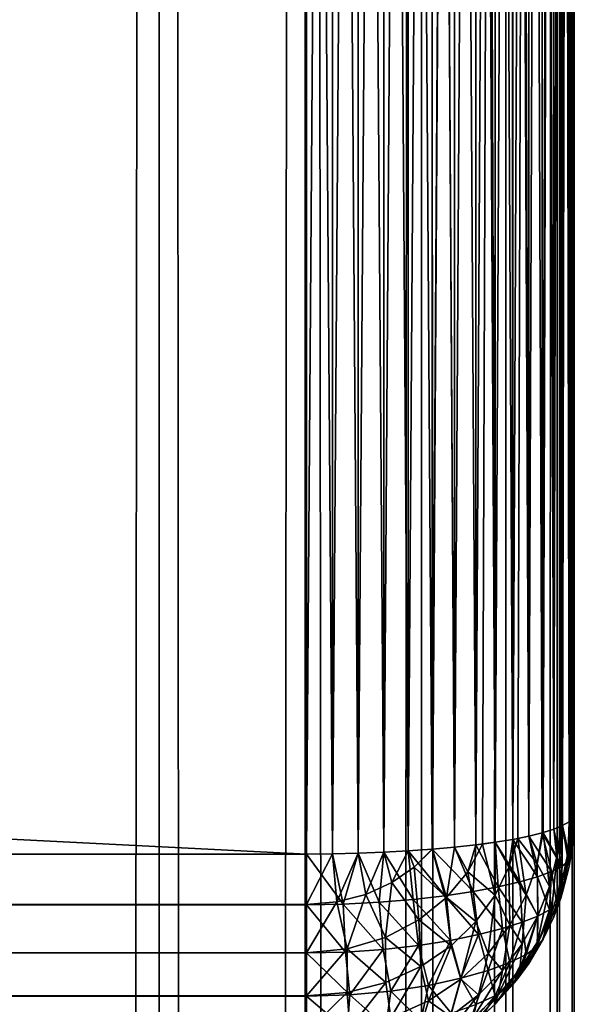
# Model space of a CAD drawing. Extents: x -265 to 265, y 0 to 1307.
# Tile 404 of 436: x 260.86 to 265, y 1125.58 to 1132.92. Entities that reach past the tile are written whole.
import ezdxf

# ---------------------------------------------------------------- set-up
doc = ezdxf.new("R2010")
doc.units = 0
doc.header["$LTSCALE"] = 65.185185
for name, color, linetype in [('100', 7, 'CONTINUOUS'), ('101', 7, 'CONTINUOUS'), ('108', 7, 'CONTINUOUS'), ('110', 7, 'CONTINUOUS'), ('111', 7, 'CONTINUOUS'), ('112', 7, 'CONTINUOUS'), ('116', 7, 'CONTINUOUS'), ('39', 7, 'CONTINUOUS'), ('40', 7, 'CONTINUOUS'), ('94', 7, 'CONTINUOUS'), ('97', 7, 'CONTINUOUS'), ('98', 7, 'CONTINUOUS')]:
    doc.layers.add(name, color=color, linetype=linetype)

msp = doc.modelspace()

# ---------------------------------------------------------------- linework, layer by layer
at = {"layer": '100', "color": 7, "linetype": 'CONTINUOUS'}
for points in [[(-263, 1126.7, 25), (-263, 1126.3236, 24.9578), (263, 1126.7, 25), (-263, 1126.7, 25)], [(263, 1126.7, 25), (-263, 1126.3236, 24.9578), (263, 1126.3217, 24.9574), (263, 1126.7, 25)], [(-263, 1126.3236, 24.9578), (-263, 1125.9638, 24.8323), (263, 1126.3217, 24.9574), (-263, 1126.3236, 24.9578)], [(263, 1126.3217, 24.9574), (-263, 1125.9638, 24.8323), (263, 1125.9621, 24.8315), (263, 1126.3217, 24.9574)], [(-263, 1125.9638, 24.8323), (-263, 1125.641, 24.6298), (263, 1125.9621, 24.8315), (-263, 1125.9638, 24.8323)], [(263, 1125.9621, 24.8315), (-263, 1125.641, 24.6298), (263, 1125.6395, 24.6286), (263, 1125.9621, 24.8315)], [(-263, 1125.641, 24.6298), (-263, 1125.3714, 24.3605), (263, 1125.6395, 24.6286), (-263, 1125.641, 24.6298)], [(263, 1125.6395, 24.6286), (-263, 1125.3714, 24.3605), (263, 1125.3702, 24.359), (263, 1125.6395, 24.6286)]]:
    msp.add_3dface(points, dxfattribs=at)
at = {"layer": '101', "color": 7, "linetype": 'CONTINUOUS'}
for points in [[(-263, 1126.7, 25), (263, 1126.7, 25), (-263, 1153.3, 25), (-263, 1126.7, 25)], [(-263, 1153.3, 25), (263, 1126.7, 25), (263, 1153.3, 25), (-263, 1153.3, 25)]]:
    msp.add_3dface(points, dxfattribs=at)
at = {"layer": '108', "color": 7, "linetype": 'CONTINUOUS'}
for points in [[(263, 1153.3, 25), (263, 1126.7, 25), (263.1946, 1126.7014, 24.9905), (263, 1153.3, 25)], [(263, 1153.3, 25), (263.1946, 1126.7014, 24.9905), (263.1946, 1153.2986, 24.9905), (263, 1153.3, 25)], [(263.1946, 1126.7014, 24.9905), (263.3875, 1126.7057, 24.9621), (263.1946, 1153.2986, 24.9905), (263.1946, 1126.7014, 24.9905)], [(263.1946, 1153.2986, 24.9905), (263.3875, 1126.7057, 24.9621), (263.3875, 1153.2943, 24.9621), (263.1946, 1153.2986, 24.9905)], [(263.3875, 1126.7057, 24.9621), (263.5768, 1126.7127, 24.915), (263.3875, 1153.2943, 24.9621), (263.3875, 1126.7057, 24.9621)], [(263.3875, 1153.2943, 24.9621), (263.5768, 1126.7127, 24.915), (263.5768, 1153.2873, 24.915), (263.3875, 1153.2943, 24.9621)], [(263.5768, 1126.7127, 24.915), (263.7608, 1126.7226, 24.8496), (263.5768, 1153.2873, 24.915), (263.5768, 1126.7127, 24.915)], [(263.5768, 1153.2873, 24.915), (263.7608, 1126.7226, 24.8496), (263.7608, 1153.2774, 24.8496), (263.5768, 1153.2873, 24.915)], [(263.7608, 1126.7226, 24.8496), (263.9377, 1126.735, 24.7666), (263.7608, 1153.2774, 24.8496), (263.7608, 1126.7226, 24.8496)], [(263.7608, 1153.2774, 24.8496), (263.9377, 1126.735, 24.7666), (263.9377, 1153.265, 24.7666), (263.7608, 1153.2774, 24.8496)], [(263.9377, 1126.735, 24.7666), (264.1058, 1126.75, 24.6665), (263.9377, 1153.265, 24.7666), (263.9377, 1126.735, 24.7666)], [(263.9377, 1153.265, 24.7666), (264.1058, 1126.75, 24.6665), (263.9409, 1153.2647, 24.7649), (263.9377, 1153.265, 24.7666)], [(263.9409, 1153.2647, 24.7649), (264.1058, 1126.75, 24.6665), (264.1058, 1153.25, 24.6665), (263.9409, 1153.2647, 24.7649)], [(264.1058, 1126.75, 24.6665), (264.2635, 1126.7674, 24.5503), (264.1058, 1153.25, 24.6665), (264.1058, 1126.75, 24.6665)], [(264.1058, 1153.25, 24.6665), (264.2635, 1126.7674, 24.5503), (264.2635, 1153.2325, 24.5503), (264.1058, 1153.25, 24.6665)], [(264.2635, 1126.7674, 24.5503), (264.4093, 1126.7871, 24.4191), (264.2635, 1153.2325, 24.5503), (264.2635, 1126.7674, 24.5503)], [(264.2635, 1153.2325, 24.5503), (264.4093, 1126.7871, 24.4191), (264.3149, 1153.2261, 24.507), (264.2635, 1153.2325, 24.5503)], [(264.3149, 1153.2261, 24.507), (264.4093, 1126.7871, 24.4191), (264.4093, 1153.2129, 24.4191), (264.3149, 1153.2261, 24.507)], [(264.4093, 1126.7871, 24.4191), (264.5417, 1126.8089, 24.274), (264.4093, 1153.2129, 24.4191), (264.4093, 1126.7871, 24.4191)], [(264.4093, 1153.2129, 24.4191), (264.5417, 1126.8089, 24.274), (264.5417, 1153.1911, 24.274), (264.4093, 1153.2129, 24.4191)], [(264.5417, 1126.8089, 24.274), (264.6594, 1126.8325, 24.1164), (264.5417, 1153.1911, 24.274), (264.5417, 1126.8089, 24.274)], [(264.5417, 1153.1911, 24.274), (264.6594, 1126.8325, 24.1164), (264.578, 1153.1843, 24.2288), (264.5417, 1153.1911, 24.274)], [(264.578, 1153.1843, 24.2288), (264.6594, 1126.8325, 24.1164), (264.6594, 1153.1675, 24.1164), (264.578, 1153.1843, 24.2288)], [(264.6594, 1126.8325, 24.1164), (264.7611, 1126.8578, 23.9478), (264.6594, 1153.1675, 24.1164), (264.6594, 1126.8325, 24.1164)], [(264.6594, 1153.1675, 24.1164), (264.7611, 1126.8578, 23.9478), (264.7611, 1153.1422, 23.9478), (264.6594, 1153.1675, 24.1164)], [(264.7611, 1126.8578, 23.9478), (264.8459, 1126.8845, 23.7699), (264.7611, 1153.1422, 23.9478), (264.7611, 1126.8578, 23.9478)], [(264.7611, 1153.1422, 23.9478), (264.8459, 1126.8845, 23.7699), (264.768, 1153.1402, 23.9349), (264.7611, 1153.1422, 23.9478)], [(264.768, 1153.1402, 23.9349), (264.8459, 1126.8845, 23.7699), (264.8459, 1153.1155, 23.7699), (264.768, 1153.1402, 23.9349)], [(264.8459, 1126.8845, 23.7699), (264.9128, 1126.9124, 23.5842), (264.8459, 1153.1155, 23.7699), (264.8459, 1126.8845, 23.7699)], [(264.8459, 1153.1155, 23.7699), (264.9128, 1126.9124, 23.5842), (264.8982, 1153.0945, 23.63), (264.8459, 1153.1155, 23.7699)], [(264.8982, 1153.0945, 23.63), (264.9128, 1126.9124, 23.5842), (264.9128, 1153.0876, 23.5842), (264.8982, 1153.0945, 23.63)], [(264.9128, 1126.9124, 23.5842), (264.9611, 1126.9411, 23.3927), (264.9128, 1153.0876, 23.5842), (264.9128, 1126.9124, 23.5842)], [(264.9128, 1153.0876, 23.5842), (264.9611, 1126.9411, 23.3927), (264.9611, 1153.0589, 23.3927), (264.9128, 1153.0876, 23.5842)], [(264.9611, 1126.9411, 23.3927), (264.9902, 1126.9704, 23.1973), (264.9611, 1153.0589, 23.3927), (264.9611, 1126.9411, 23.3927)], [(264.9611, 1153.0589, 23.3927), (264.9902, 1126.9704, 23.1973), (264.9747, 1153.0475, 23.3169), (264.9611, 1153.0589, 23.3927)], [(264.9747, 1153.0475, 23.3169), (264.9902, 1126.9704, 23.1973), (264.9902, 1153.0296, 23.1973), (264.9747, 1153.0475, 23.3169)], [(265, 1127, 23), (265, 1153, 23), (264.9902, 1153.0296, 23.1973), (265, 1127, 23)], [(264.9902, 1126.9704, 23.1973), (265, 1127, 23), (264.9902, 1153.0296, 23.1973), (264.9902, 1126.9704, 23.1973)]]:
    msp.add_3dface(points, dxfattribs=at)
at = {"layer": '110', "color": 7, "linetype": 'CONTINUOUS'}
for points in [[(263, 1126.7, 15), (263, 1153.3, 15), (263.1946, 1153.2986, 15.0095), (263, 1126.7, 15)], [(263.1946, 1126.7014, 15.0095), (263, 1126.7, 15), (263.1946, 1153.2986, 15.0095), (263.1946, 1126.7014, 15.0095)], [(263.3875, 1153.2943, 15.0379), (263.1946, 1126.7014, 15.0095), (263.1946, 1153.2986, 15.0095), (263.3875, 1153.2943, 15.0379)], [(263.3875, 1126.7057, 15.0379), (263.1946, 1126.7014, 15.0095), (263.3875, 1153.2943, 15.0379), (263.3875, 1126.7057, 15.0379)], [(263.5768, 1153.2873, 15.085), (263.3875, 1126.7057, 15.0379), (263.3875, 1153.2943, 15.0379), (263.5768, 1153.2873, 15.085)], [(263.5768, 1126.7127, 15.085), (263.3875, 1126.7057, 15.0379), (263.5768, 1153.2873, 15.085), (263.5768, 1126.7127, 15.085)], [(263.7608, 1153.2774, 15.1504), (263.5768, 1126.7127, 15.085), (263.5768, 1153.2873, 15.085), (263.7608, 1153.2774, 15.1504)], [(263.7608, 1126.7226, 15.1504), (263.5768, 1126.7127, 15.085), (263.7608, 1153.2774, 15.1504), (263.7608, 1126.7226, 15.1504)], [(263.9377, 1153.265, 15.2334), (263.7608, 1126.7226, 15.1504), (263.7608, 1153.2774, 15.1504), (263.9377, 1153.265, 15.2334)], [(263.9377, 1126.735, 15.2334), (263.7608, 1126.7226, 15.1504), (263.9377, 1153.265, 15.2334), (263.9377, 1126.735, 15.2334)], [(264.1058, 1153.25, 15.3335), (263.9377, 1126.735, 15.2334), (263.9377, 1153.265, 15.2334), (264.1058, 1153.25, 15.3335)], [(263.9409, 1126.7353, 15.2351), (263.9377, 1126.735, 15.2334), (264.1058, 1153.25, 15.3335), (263.9409, 1126.7353, 15.2351)], [(264.1058, 1126.75, 15.3335), (263.9409, 1126.7353, 15.2351), (264.1058, 1153.25, 15.3335), (264.1058, 1126.75, 15.3335)], [(264.2635, 1153.2326, 15.4497), (264.1058, 1126.75, 15.3335), (264.1058, 1153.25, 15.3335), (264.2635, 1153.2326, 15.4497)], [(264.2635, 1126.7675, 15.4497), (264.1058, 1126.75, 15.3335), (264.2635, 1153.2326, 15.4497), (264.2635, 1126.7675, 15.4497)], [(264.4093, 1153.2129, 15.5809), (264.2635, 1126.7675, 15.4497), (264.2635, 1153.2326, 15.4497), (264.4093, 1153.2129, 15.5809)], [(264.3149, 1126.7739, 15.493), (264.2635, 1126.7675, 15.4497), (264.4093, 1153.2129, 15.5809), (264.3149, 1126.7739, 15.493)], [(264.4093, 1126.7871, 15.5809), (264.3149, 1126.7739, 15.493), (264.4093, 1153.2129, 15.5809), (264.4093, 1126.7871, 15.5809)], [(264.5417, 1153.1911, 15.726), (264.4093, 1126.7871, 15.5809), (264.4093, 1153.2129, 15.5809), (264.5417, 1153.1911, 15.726)], [(264.5417, 1126.8089, 15.726), (264.4093, 1126.7871, 15.5809), (264.5417, 1153.1911, 15.726), (264.5417, 1126.8089, 15.726)], [(264.6594, 1153.1675, 15.8836), (264.5417, 1126.8089, 15.726), (264.5417, 1153.1911, 15.726), (264.6594, 1153.1675, 15.8836)], [(264.578, 1126.8157, 15.7712), (264.5417, 1126.8089, 15.726), (264.6594, 1153.1675, 15.8836), (264.578, 1126.8157, 15.7712)], [(264.6594, 1126.8325, 15.8836), (264.578, 1126.8157, 15.7712), (264.6594, 1153.1675, 15.8836), (264.6594, 1126.8325, 15.8836)], [(264.7611, 1153.1422, 16.0522), (264.6594, 1126.8325, 15.8836), (264.6594, 1153.1675, 15.8836), (264.7611, 1153.1422, 16.0522)], [(264.7611, 1126.8578, 16.0522), (264.6594, 1126.8325, 15.8836), (264.7611, 1153.1422, 16.0522), (264.7611, 1126.8578, 16.0522)], [(264.8459, 1153.1155, 16.2301), (264.7611, 1126.8578, 16.0522), (264.7611, 1153.1422, 16.0522), (264.8459, 1153.1155, 16.2301)], [(264.768, 1126.8598, 16.0651), (264.7611, 1126.8578, 16.0522), (264.8459, 1153.1155, 16.2301), (264.768, 1126.8598, 16.0651)], [(264.8459, 1126.8845, 16.2301), (264.768, 1126.8598, 16.0651), (264.8459, 1153.1155, 16.2301), (264.8459, 1126.8845, 16.2301)], [(264.9128, 1153.0876, 16.4158), (264.8459, 1126.8845, 16.2301), (264.8459, 1153.1155, 16.2301), (264.9128, 1153.0876, 16.4158)], [(264.8982, 1126.9055, 16.37), (264.8459, 1126.8845, 16.2301), (264.9128, 1153.0876, 16.4158), (264.8982, 1126.9055, 16.37)], [(264.9128, 1126.9124, 16.4158), (264.8982, 1126.9055, 16.37), (264.9128, 1153.0876, 16.4158), (264.9128, 1126.9124, 16.4158)], [(264.9611, 1153.0589, 16.6073), (264.9128, 1126.9124, 16.4158), (264.9128, 1153.0876, 16.4158), (264.9611, 1153.0589, 16.6073)], [(264.9611, 1126.9411, 16.6073), (264.9128, 1126.9124, 16.4158), (264.9611, 1153.0589, 16.6073), (264.9611, 1126.9411, 16.6073)], [(264.9902, 1153.0296, 16.8027), (264.9611, 1126.9411, 16.6073), (264.9611, 1153.0589, 16.6073), (264.9902, 1153.0296, 16.8027)], [(264.9747, 1126.9525, 16.6831), (264.9611, 1126.9411, 16.6073), (264.9902, 1153.0296, 16.8027), (264.9747, 1126.9525, 16.6831)], [(264.9902, 1126.9704, 16.8027), (264.9747, 1126.9525, 16.6831), (264.9902, 1153.0296, 16.8027), (264.9902, 1126.9704, 16.8027)], [(265, 1153, 17), (264.9902, 1126.9704, 16.8027), (264.9902, 1153.0296, 16.8027), (265, 1153, 17)], [(265, 1153, 17), (265, 1127, 17), (264.9902, 1126.9704, 16.8027), (265, 1153, 17)]]:
    msp.add_3dface(points, dxfattribs=at)
at = {"layer": '111', "color": 7, "linetype": 'CONTINUOUS'}
for points in [[(265, 1127, 17), (265, 1127, 23), (264.9902, 1126.8027, 23.0296), (265, 1127, 17)], [(264.9902, 1126.8027, 16.9704), (265, 1127, 17), (264.9902, 1126.8027, 23.0296), (264.9902, 1126.8027, 16.9704)], [(264.9611, 1126.6073, 16.9411), (264.9902, 1126.8027, 16.9704), (264.9611, 1126.6073, 23.0589), (264.9611, 1126.6073, 16.9411)], [(264.9611, 1126.6073, 23.0589), (264.9902, 1126.8027, 16.9704), (264.9747, 1126.6831, 23.0475), (264.9611, 1126.6073, 23.0589)], [(264.9747, 1126.6831, 23.0475), (264.9902, 1126.8027, 16.9704), (264.9902, 1126.8027, 23.0296), (264.9747, 1126.6831, 23.0475)], [(264.9128, 1126.4158, 16.9124), (264.9611, 1126.6073, 16.9411), (264.9128, 1126.4158, 23.0876), (264.9128, 1126.4158, 16.9124)], [(264.9128, 1126.4158, 23.0876), (264.9611, 1126.6073, 16.9411), (264.9611, 1126.6073, 23.0589), (264.9128, 1126.4158, 23.0876)], [(264.8459, 1126.2301, 16.8845), (264.9128, 1126.4158, 16.9124), (264.8459, 1126.2301, 23.1155), (264.8459, 1126.2301, 16.8845)], [(264.8459, 1126.2301, 23.1155), (264.9128, 1126.4158, 16.9124), (264.8982, 1126.37, 23.0945), (264.8459, 1126.2301, 23.1155)], [(264.8982, 1126.37, 23.0945), (264.9128, 1126.4158, 16.9124), (264.9128, 1126.4158, 23.0876), (264.8982, 1126.37, 23.0945)], [(264.7611, 1126.0522, 16.8578), (264.8459, 1126.2301, 16.8845), (264.7611, 1126.0522, 23.1422), (264.7611, 1126.0522, 16.8578)], [(264.7611, 1126.0522, 23.1422), (264.8459, 1126.2301, 16.8845), (264.768, 1126.0651, 23.1402), (264.7611, 1126.0522, 23.1422)], [(264.768, 1126.0651, 23.1402), (264.8459, 1126.2301, 16.8845), (264.8459, 1126.2301, 23.1155), (264.768, 1126.0651, 23.1402)], [(264.6594, 1125.8836, 16.8325), (264.7611, 1126.0522, 16.8578), (264.6594, 1125.8836, 23.1675), (264.6594, 1125.8836, 16.8325)], [(264.6594, 1125.8836, 23.1675), (264.7611, 1126.0522, 16.8578), (264.7611, 1126.0522, 23.1422), (264.6594, 1125.8836, 23.1675)], [(264.5417, 1125.726, 16.8089), (264.6594, 1125.8836, 16.8325), (264.5417, 1125.726, 23.1911), (264.5417, 1125.726, 16.8089)], [(264.5417, 1125.726, 23.1911), (264.6594, 1125.8836, 16.8325), (264.578, 1125.7712, 23.1843), (264.5417, 1125.726, 23.1911)], [(264.578, 1125.7712, 23.1843), (264.6594, 1125.8836, 16.8325), (264.6594, 1125.8836, 23.1675), (264.578, 1125.7712, 23.1843)], [(264.4093, 1125.5809, 16.7871), (264.5417, 1125.726, 16.8089), (264.4093, 1125.5809, 23.2129), (264.4093, 1125.5809, 16.7871)], [(264.4093, 1125.5809, 23.2129), (264.5417, 1125.726, 16.8089), (264.5417, 1125.726, 23.1911), (264.4093, 1125.5809, 23.2129)], [(264.2635, 1125.4497, 16.7674), (264.4093, 1125.5809, 16.7871), (264.2635, 1125.4497, 23.2325), (264.2635, 1125.4497, 16.7674)], [(264.2635, 1125.4497, 23.2325), (264.4093, 1125.5809, 16.7871), (264.3149, 1125.493, 23.2261), (264.2635, 1125.4497, 23.2325)], [(264.3149, 1125.493, 23.2261), (264.4093, 1125.5809, 16.7871), (264.4093, 1125.5809, 23.2129), (264.3149, 1125.493, 23.2261)]]:
    msp.add_3dface(points, dxfattribs=at)
at = {"layer": '112', "color": 7, "linetype": 'CONTINUOUS'}
for points in [[(264.9902, 1126.9704, 16.8027), (265, 1127, 17), (264.9902, 1126.8027, 16.9704), (264.9902, 1126.9704, 16.8027)], [(264.8459, 1126.8845, 16.2301), (264.8982, 1126.9055, 16.37), (264.8705, 1126.6813, 16.3276), (264.8459, 1126.8845, 16.2301)], [(264.8982, 1126.9055, 16.37), (264.9067, 1126.4884, 16.6074), (264.8705, 1126.6813, 16.3276), (264.8982, 1126.9055, 16.37)], [(264.8982, 1126.9055, 16.37), (264.9128, 1126.9124, 16.4158), (264.9067, 1126.4884, 16.6074), (264.8982, 1126.9055, 16.37)], [(264.9128, 1126.9124, 16.4158), (264.9548, 1126.7194, 16.6457), (264.9067, 1126.4884, 16.6074), (264.9128, 1126.9124, 16.4158)], [(264.9128, 1126.9124, 16.4158), (264.9611, 1126.9411, 16.6073), (264.9548, 1126.7194, 16.6457), (264.9128, 1126.9124, 16.4158)], [(264.9611, 1126.9411, 16.6073), (264.9747, 1126.9525, 16.6831), (264.9548, 1126.7194, 16.6457), (264.9611, 1126.9411, 16.6073)], [(264.9747, 1126.9525, 16.6831), (264.9611, 1126.6073, 16.9411), (264.9548, 1126.7194, 16.6457), (264.9747, 1126.9525, 16.6831)], [(264.9747, 1126.9525, 16.6831), (264.9902, 1126.9704, 16.8027), (264.9611, 1126.6073, 16.9411), (264.9747, 1126.9525, 16.6831)], [(264.9902, 1126.9704, 16.8027), (264.9902, 1126.8027, 16.9704), (264.9611, 1126.6073, 16.9411), (264.9902, 1126.9704, 16.8027)], [(264.578, 1126.8157, 15.7712), (264.6594, 1126.8325, 15.8836), (264.7222, 1126.6257, 16.0098), (264.578, 1126.8157, 15.7712)], [(264.6594, 1126.8325, 15.8836), (264.7611, 1126.8578, 16.0522), (264.7222, 1126.6257, 16.0098), (264.6594, 1126.8325, 15.8836)], [(264.7611, 1126.8578, 16.0522), (264.768, 1126.8598, 16.0651), (264.7222, 1126.6257, 16.0098), (264.7611, 1126.8578, 16.0522)], [(264.768, 1126.8598, 16.0651), (264.8141, 1126.4584, 16.2832), (264.7222, 1126.6257, 16.0098), (264.768, 1126.8598, 16.0651)], [(264.768, 1126.8598, 16.0651), (264.8459, 1126.8845, 16.2301), (264.8705, 1126.6813, 16.3276), (264.768, 1126.8598, 16.0651)], [(264.768, 1126.8598, 16.0651), (264.8705, 1126.6813, 16.3276), (264.8141, 1126.4584, 16.2832), (264.768, 1126.8598, 16.0651)], [(264.1058, 1126.75, 15.3335), (264.2635, 1126.7675, 15.4497), (264.205, 1126.5673, 15.417), (264.1058, 1126.75, 15.3335)], [(264.2635, 1126.7675, 15.4497), (264.3149, 1126.7739, 15.493), (264.205, 1126.5673, 15.417), (264.2635, 1126.7675, 15.4497)], [(264.3149, 1126.7739, 15.493), (264.4082, 1126.3936, 15.6427), (264.205, 1126.5673, 15.417), (264.3149, 1126.7739, 15.493)], [(264.3149, 1126.7739, 15.493), (264.4093, 1126.7871, 15.5809), (264.4082, 1126.3936, 15.6427), (264.3149, 1126.7739, 15.493)], [(264.4093, 1126.7871, 15.5809), (264.5121, 1126.602, 15.7082), (264.4082, 1126.3936, 15.6427), (264.4093, 1126.7871, 15.5809)], [(264.4093, 1126.7871, 15.5809), (264.5417, 1126.8089, 15.726), (264.5121, 1126.602, 15.7082), (264.4093, 1126.7871, 15.5809)], [(264.5417, 1126.8089, 15.726), (264.578, 1126.8157, 15.7712), (264.5121, 1126.602, 15.7082), (264.5417, 1126.8089, 15.726)], [(264.578, 1126.8157, 15.7712), (264.6397, 1126.3938, 15.9516), (264.5121, 1126.602, 15.7082), (264.578, 1126.8157, 15.7712)], [(264.578, 1126.8157, 15.7712), (264.7222, 1126.6257, 16.0098), (264.6397, 1126.3938, 15.9516), (264.578, 1126.8157, 15.7712)], [(263, 1126.3236, 15.0422), (263, 1126.7, 15), (263.1946, 1126.7014, 15.0095), (263, 1126.3236, 15.0422)], [(263, 1126.3236, 15.0422), (263.1946, 1126.7014, 15.0095), (263.227, 1126.3426, 15.0515), (263, 1126.3236, 15.0422)], [(263.1946, 1126.7014, 15.0095), (263.3875, 1126.7057, 15.0379), (263.227, 1126.3426, 15.0515), (263.1946, 1126.7014, 15.0095)], [(263.3875, 1126.7057, 15.0379), (263.4428, 1126.3983, 15.0786), (263.227, 1126.3426, 15.0515), (263.3875, 1126.7057, 15.0379)], [(263.3875, 1126.7057, 15.0379), (263.5768, 1126.7127, 15.085), (263.4428, 1126.3983, 15.0786), (263.3875, 1126.7057, 15.0379)], [(263.5768, 1126.7127, 15.085), (263.6378, 1126.4864, 15.1206), (263.4428, 1126.3983, 15.0786), (263.5768, 1126.7127, 15.085)], [(263.5768, 1126.7127, 15.085), (263.7608, 1126.7226, 15.1504), (263.6378, 1126.4864, 15.1206), (263.5768, 1126.7127, 15.085)], [(263.7608, 1126.7226, 15.1504), (263.8052, 1126.6009, 15.1741), (263.6378, 1126.4864, 15.1206), (263.7608, 1126.7226, 15.1504)], [(263.7608, 1126.7226, 15.1504), (263.9377, 1126.735, 15.2334), (263.8052, 1126.6009, 15.1741), (263.7608, 1126.7226, 15.1504)], [(263.9377, 1126.735, 15.2334), (263.9409, 1126.7353, 15.2351), (263.8052, 1126.6009, 15.1741), (263.9377, 1126.735, 15.2334)], [(263.9409, 1126.7353, 15.2351), (264.0467, 1126.3759, 15.3421), (263.8052, 1126.6009, 15.1741), (263.9409, 1126.7353, 15.2351)], [(263.9409, 1126.7353, 15.2351), (264.1058, 1126.75, 15.3335), (264.0467, 1126.3759, 15.3421), (263.9409, 1126.7353, 15.2351)], [(264.1058, 1126.75, 15.3335), (264.205, 1126.5673, 15.417), (264.0467, 1126.3759, 15.3421), (264.1058, 1126.75, 15.3335)], [(264.9548, 1126.7194, 16.6457), (264.9128, 1126.4158, 16.9124), (264.9067, 1126.4884, 16.6074), (264.9548, 1126.7194, 16.6457)], [(264.9611, 1126.6073, 16.9411), (264.9128, 1126.4158, 16.9124), (264.9548, 1126.7194, 16.6457), (264.9611, 1126.6073, 16.9411)], [(264.7222, 1126.6257, 16.0098), (264.728, 1126.2399, 16.2373), (264.6397, 1126.3938, 15.9516), (264.7222, 1126.6257, 16.0098)], [(264.8141, 1126.4584, 16.2832), (264.728, 1126.2399, 16.2373), (264.7222, 1126.6257, 16.0098), (264.8141, 1126.4584, 16.2832)], [(264.8705, 1126.6813, 16.3276), (264.8301, 1126.2625, 16.5687), (264.8141, 1126.4584, 16.2832), (264.8705, 1126.6813, 16.3276)], [(264.9067, 1126.4884, 16.6074), (264.8301, 1126.2625, 16.5687), (264.8705, 1126.6813, 16.3276), (264.9067, 1126.4884, 16.6074)], [(263.8052, 1126.6009, 15.1741), (263.8404, 1126.2088, 15.2737), (263.6378, 1126.4864, 15.1206), (263.8052, 1126.6009, 15.1741)], [(264.0467, 1126.3759, 15.3421), (263.8404, 1126.2088, 15.2737), (263.8052, 1126.6009, 15.1741), (264.0467, 1126.3759, 15.3421)], [(264.205, 1126.5673, 15.417), (264.2643, 1126.1958, 15.5768), (264.0467, 1126.3759, 15.3421), (264.205, 1126.5673, 15.417)], [(264.4082, 1126.3936, 15.6427), (264.2643, 1126.1958, 15.5768), (264.205, 1126.5673, 15.417), (264.4082, 1126.3936, 15.6427)], [(264.5121, 1126.602, 15.7082), (264.5184, 1126.1692, 15.8915), (264.4082, 1126.3936, 15.6427), (264.5121, 1126.602, 15.7082)], [(264.6397, 1126.3938, 15.9516), (264.5184, 1126.1692, 15.8915), (264.5121, 1126.602, 15.7082), (264.6397, 1126.3938, 15.9516)], [(263.6378, 1126.4864, 15.1206), (263.5898, 1126.0774, 15.2177), (263.4428, 1126.3983, 15.0786), (263.6378, 1126.4864, 15.1206)], [(263.8404, 1126.2088, 15.2737), (263.5898, 1126.0774, 15.2177), (263.6378, 1126.4864, 15.1206), (263.8404, 1126.2088, 15.2737)], [(264.8459, 1126.2301, 16.8845), (264.7611, 1126.0522, 16.8578), (264.9067, 1126.4884, 16.6074), (264.8459, 1126.2301, 16.8845)], [(264.9067, 1126.4884, 16.6074), (264.7611, 1126.0522, 16.8578), (264.8301, 1126.2625, 16.5687), (264.9067, 1126.4884, 16.6074)], [(264.9128, 1126.4158, 16.9124), (264.8459, 1126.2301, 16.8845), (264.9067, 1126.4884, 16.6074), (264.9128, 1126.4158, 16.9124)], [(263.4428, 1126.3983, 15.0786), (263.3046, 1125.993, 15.1807), (263.227, 1126.3426, 15.0515), (263.4428, 1126.3983, 15.0786)], [(263.5898, 1126.0774, 15.2177), (263.3046, 1125.993, 15.1807), (263.4428, 1126.3983, 15.0786), (263.5898, 1126.0774, 15.2177)], [(264.4082, 1126.3936, 15.6427), (264.3566, 1125.9576, 15.8311), (264.2643, 1126.1958, 15.5768), (264.4082, 1126.3936, 15.6427)], [(264.5184, 1126.1692, 15.8915), (264.3566, 1125.9576, 15.8311), (264.4082, 1126.3936, 15.6427), (264.5184, 1126.1692, 15.8915)], [(264.6397, 1126.3938, 15.9516), (264.6114, 1126.0293, 16.1906), (264.5184, 1126.1692, 15.8915), (264.6397, 1126.3938, 15.9516)], [(264.728, 1126.2399, 16.2373), (264.6114, 1126.0293, 16.1906), (264.6397, 1126.3938, 15.9516), (264.728, 1126.2399, 16.2373)], [(264.8301, 1126.2625, 16.5687), (264.7251, 1126.045, 16.5301), (264.8141, 1126.4584, 16.2832), (264.8301, 1126.2625, 16.5687)], [(264.8141, 1126.4584, 16.2832), (264.7251, 1126.045, 16.5301), (264.728, 1126.2399, 16.2373), (264.8141, 1126.4584, 16.2832)], [(263, 1125.9638, 15.1677), (263, 1126.3236, 15.0422), (263.227, 1126.3426, 15.0515), (263, 1125.9638, 15.1677)], [(263.3046, 1125.993, 15.1807), (263, 1125.9638, 15.1677), (263.227, 1126.3426, 15.0515), (263.3046, 1125.993, 15.1807)], [(264.0467, 1126.3759, 15.3421), (264.0794, 1126.0156, 15.5135), (263.8404, 1126.2088, 15.2737), (264.0467, 1126.3759, 15.3421)], [(264.2643, 1126.1958, 15.5768), (264.0794, 1126.0156, 15.5135), (264.0467, 1126.3759, 15.3421), (264.2643, 1126.1958, 15.5768)], [(264.7611, 1126.0522, 16.8578), (264.6594, 1125.8836, 16.8325), (264.8301, 1126.2625, 16.5687), (264.7611, 1126.0522, 16.8578)], [(264.8301, 1126.2625, 16.5687), (264.6594, 1125.8836, 16.8325), (264.7251, 1126.045, 16.5301), (264.8301, 1126.2625, 16.5687)], [(263.8404, 1126.2088, 15.2737), (263.8542, 1125.8615, 15.4566), (263.5898, 1126.0774, 15.2177), (263.8404, 1126.2088, 15.2737)], [(264.0794, 1126.0156, 15.5135), (263.8542, 1125.8615, 15.4566), (263.8404, 1126.2088, 15.2737), (264.0794, 1126.0156, 15.5135)], [(264.2643, 1126.1958, 15.5768), (264.1535, 1125.7664, 15.7728), (264.0794, 1126.0156, 15.5135), (264.2643, 1126.1958, 15.5768)], [(264.3566, 1125.9576, 15.8311), (264.1535, 1125.7664, 15.7728), (264.2643, 1126.1958, 15.5768), (264.3566, 1125.9576, 15.8311)], [(264.7251, 1126.045, 16.5301), (264.592, 1125.8394, 16.4921), (264.728, 1126.2399, 16.2373), (264.7251, 1126.045, 16.5301)], [(264.728, 1126.2399, 16.2373), (264.592, 1125.8394, 16.4921), (264.6114, 1126.0293, 16.1906), (264.728, 1126.2399, 16.2373)], [(264.5184, 1126.1692, 15.8915), (264.4638, 1125.8308, 16.1439), (264.3566, 1125.9576, 15.8311), (264.5184, 1126.1692, 15.8915)], [(264.6114, 1126.0293, 16.1906), (264.4638, 1125.8308, 16.1439), (264.5184, 1126.1692, 15.8915), (264.6114, 1126.0293, 16.1906)], [(263.5898, 1126.0774, 15.2177), (263.5931, 1125.7425, 15.4107), (263.3046, 1125.993, 15.1807), (263.5898, 1126.0774, 15.2177)], [(263.8542, 1125.8615, 15.4566), (263.5931, 1125.7425, 15.4107), (263.5898, 1126.0774, 15.2177), (263.8542, 1125.8615, 15.4566)], [(264.592, 1125.8394, 16.4921), (264.4315, 1125.6491, 16.4554), (264.6114, 1126.0293, 16.1906), (264.592, 1125.8394, 16.4921)], [(264.6114, 1126.0293, 16.1906), (264.4315, 1125.6491, 16.4554), (264.4638, 1125.8308, 16.1439), (264.6114, 1126.0293, 16.1906)], [(264.6594, 1125.8836, 16.8325), (264.5417, 1125.726, 16.8089), (264.7251, 1126.045, 16.5301), (264.6594, 1125.8836, 16.8325)], [(264.7251, 1126.045, 16.5301), (264.5417, 1125.726, 16.8089), (264.592, 1125.8394, 16.4921), (264.7251, 1126.045, 16.5301)], [(263, 1125.641, 15.3702), (263, 1125.9638, 15.1677), (263.3046, 1125.993, 15.1807), (263, 1125.641, 15.3702)], [(263.3041, 1125.6669, 15.3807), (263, 1125.641, 15.3702), (263.3046, 1125.993, 15.1807), (263.3041, 1125.6669, 15.3807)], [(263.5931, 1125.7425, 15.4107), (263.3041, 1125.6669, 15.3807), (263.3046, 1125.993, 15.1807), (263.5931, 1125.7425, 15.4107)], [(264.0794, 1126.0156, 15.5135), (263.9102, 1125.6036, 15.7202), (263.8542, 1125.8615, 15.4566), (264.0794, 1126.0156, 15.5135)], [(264.1535, 1125.7664, 15.7728), (263.9102, 1125.6036, 15.7202), (264.0794, 1126.0156, 15.5135), (264.1535, 1125.7664, 15.7728)], [(264.3566, 1125.9576, 15.8311), (264.285, 1125.6486, 16.0984), (264.1535, 1125.7664, 15.7728), (264.3566, 1125.9576, 15.8311)], [(264.4638, 1125.8308, 16.1439), (264.285, 1125.6486, 16.0984), (264.3566, 1125.9576, 15.8311), (264.4638, 1125.8308, 16.1439)], [(263.8542, 1125.8615, 15.4566), (263.6306, 1125.4782, 15.6775), (263.5931, 1125.7425, 15.4107), (263.8542, 1125.8615, 15.4566)], [(263.9102, 1125.6036, 15.7202), (263.6306, 1125.4782, 15.6775), (263.8542, 1125.8615, 15.4566), (263.9102, 1125.6036, 15.7202)], [(264.4315, 1125.6491, 16.4554), (264.2443, 1125.4779, 16.4206), (264.4638, 1125.8308, 16.1439), (264.4315, 1125.6491, 16.4554)], [(264.4638, 1125.8308, 16.1439), (264.2443, 1125.4779, 16.4206), (264.285, 1125.6486, 16.0984), (264.4638, 1125.8308, 16.1439)], [(264.5417, 1125.726, 16.8089), (264.4093, 1125.5809, 16.7871), (264.592, 1125.8394, 16.4921), (264.5417, 1125.726, 16.8089)], [(264.592, 1125.8394, 16.4921), (264.4093, 1125.5809, 16.7871), (264.4315, 1125.6491, 16.4554), (264.592, 1125.8394, 16.4921)], [(263.5931, 1125.7425, 15.4107), (263.323, 1125.3987, 15.6493), (263.3041, 1125.6669, 15.3807), (263.5931, 1125.7425, 15.4107)], [(263.6306, 1125.4782, 15.6775), (263.323, 1125.3987, 15.6493), (263.5931, 1125.7425, 15.4107), (263.6306, 1125.4782, 15.6775)], [(264.1535, 1125.7664, 15.7728), (264.0756, 1125.488, 16.0557), (263.9102, 1125.6036, 15.7202), (264.1535, 1125.7664, 15.7728)], [(264.285, 1125.6486, 16.0984), (264.0756, 1125.488, 16.0557), (264.1535, 1125.7664, 15.7728), (264.285, 1125.6486, 16.0984)], [(263, 1125.3714, 15.6395), (263, 1125.641, 15.3702), (263.3041, 1125.6669, 15.3807), (263, 1125.3714, 15.6395)], [(263.323, 1125.3987, 15.6493), (263, 1125.3714, 15.6395), (263.3041, 1125.6669, 15.3807), (263.323, 1125.3987, 15.6493)], [(263.9102, 1125.6036, 15.7202), (263.8373, 1125.3543, 16.018), (263.6306, 1125.4782, 15.6775), (263.9102, 1125.6036, 15.7202)], [(264.0756, 1125.488, 16.0557), (263.8373, 1125.3543, 16.018), (263.9102, 1125.6036, 15.7202), (264.0756, 1125.488, 16.0557)], [(264.2443, 1125.4779, 16.4206), (264.0322, 1125.3295, 16.3888), (264.285, 1125.6486, 16.0984), (264.2443, 1125.4779, 16.4206)], [(264.285, 1125.6486, 16.0984), (264.0322, 1125.3295, 16.3888), (264.0756, 1125.488, 16.0557), (264.285, 1125.6486, 16.0984)], [(264.4315, 1125.6491, 16.4554), (264.2635, 1125.4497, 16.7674), (264.2443, 1125.4779, 16.4206), (264.4315, 1125.6491, 16.4554)], [(264.4093, 1125.5809, 16.7871), (264.2635, 1125.4497, 16.7674), (264.4315, 1125.6491, 16.4554), (264.4093, 1125.5809, 16.7871)]]:
    msp.add_3dface(points, dxfattribs=at)
at = {"layer": '116', "color": 7, "linetype": 'CONTINUOUS'}
for points in [[(264.9902, 1126.8027, 23.0296), (265, 1127, 23), (264.9902, 1126.9704, 23.1973), (264.9902, 1126.8027, 23.0296)], [(264.9128, 1126.9124, 23.5842), (264.8459, 1126.8845, 23.7699), (264.9067, 1126.6074, 23.5116), (264.9128, 1126.9124, 23.5842)], [(264.9548, 1126.6457, 23.2806), (264.9128, 1126.9124, 23.5842), (264.9067, 1126.6074, 23.5116), (264.9548, 1126.6457, 23.2806)], [(264.9611, 1126.9411, 23.3927), (264.9128, 1126.9124, 23.5842), (264.9548, 1126.6457, 23.2806), (264.9611, 1126.9411, 23.3927)], [(264.9747, 1126.6831, 23.0475), (264.9611, 1126.9411, 23.3927), (264.9548, 1126.6457, 23.2806), (264.9747, 1126.6831, 23.0475)], [(264.9902, 1126.8027, 23.0296), (264.9902, 1126.9704, 23.1973), (264.9611, 1126.9411, 23.3927), (264.9902, 1126.8027, 23.0296)], [(264.9747, 1126.6831, 23.0475), (264.9902, 1126.8027, 23.0296), (264.9611, 1126.9411, 23.3927), (264.9747, 1126.6831, 23.0475)], [(264.6594, 1126.8325, 24.1164), (264.5417, 1126.8089, 24.274), (264.7251, 1126.5301, 23.955), (264.6594, 1126.8325, 24.1164)], [(264.7611, 1126.8578, 23.9478), (264.6594, 1126.8325, 24.1164), (264.8301, 1126.5687, 23.7375), (264.7611, 1126.8578, 23.9478)], [(264.8301, 1126.5687, 23.7375), (264.6594, 1126.8325, 24.1164), (264.7251, 1126.5301, 23.955), (264.8301, 1126.5687, 23.7375)], [(264.8459, 1126.8845, 23.7699), (264.7611, 1126.8578, 23.9478), (264.9067, 1126.6074, 23.5116), (264.8459, 1126.8845, 23.7699)], [(264.9067, 1126.6074, 23.5116), (264.7611, 1126.8578, 23.9478), (264.8301, 1126.5687, 23.7375), (264.9067, 1126.6074, 23.5116)], [(264.2635, 1126.7674, 24.5503), (264.1058, 1126.75, 24.6665), (264.2443, 1126.4206, 24.5221), (264.2635, 1126.7674, 24.5503)], [(264.4315, 1126.4554, 24.3509), (264.2635, 1126.7674, 24.5503), (264.2443, 1126.4206, 24.5221), (264.4315, 1126.4554, 24.3509)], [(264.4093, 1126.7871, 24.4191), (264.2635, 1126.7674, 24.5503), (264.4315, 1126.4554, 24.3509), (264.4093, 1126.7871, 24.4191)], [(264.5417, 1126.8089, 24.274), (264.4093, 1126.7871, 24.4191), (264.592, 1126.4921, 24.1606), (264.5417, 1126.8089, 24.274)], [(264.592, 1126.4921, 24.1606), (264.4093, 1126.7871, 24.4191), (264.4315, 1126.4554, 24.3509), (264.592, 1126.4921, 24.1606)], [(264.7251, 1126.5301, 23.955), (264.5417, 1126.8089, 24.274), (264.592, 1126.4921, 24.1606), (264.7251, 1126.5301, 23.955)], [(263.1946, 1126.7014, 24.9905), (263, 1126.7, 25), (263.2755, 1126.3264, 24.9384), (263.1946, 1126.7014, 24.9905)], [(263, 1126.7, 25), (263, 1126.3217, 24.9574), (263.2755, 1126.3264, 24.9384), (263, 1126.7, 25)], [(263.3875, 1126.7057, 24.9621), (263.1946, 1126.7014, 24.9905), (263.2755, 1126.3264, 24.9384), (263.3875, 1126.7057, 24.9621)], [(263.5435, 1126.3401, 24.8824), (263.3875, 1126.7057, 24.9621), (263.2755, 1126.3264, 24.9384), (263.5435, 1126.3401, 24.8824)], [(263.5768, 1126.7127, 24.915), (263.3875, 1126.7057, 24.9621), (263.5435, 1126.3401, 24.8824), (263.5768, 1126.7127, 24.915)], [(263.7974, 1126.3615, 24.7919), (263.5768, 1126.7127, 24.915), (263.5435, 1126.3401, 24.8824), (263.7974, 1126.3615, 24.7919)], [(263.7608, 1126.7226, 24.8496), (263.5768, 1126.7127, 24.915), (263.7974, 1126.3615, 24.7919), (263.7608, 1126.7226, 24.8496)], [(263.9377, 1126.735, 24.7666), (263.7608, 1126.7226, 24.8496), (264.0322, 1126.3888, 24.6705), (263.9377, 1126.735, 24.7666)], [(264.0322, 1126.3888, 24.6705), (263.7608, 1126.7226, 24.8496), (263.7974, 1126.3615, 24.7919), (264.0322, 1126.3888, 24.6705)], [(264.1058, 1126.75, 24.6665), (263.9377, 1126.735, 24.7666), (264.2443, 1126.4206, 24.5221), (264.1058, 1126.75, 24.6665)], [(264.2443, 1126.4206, 24.5221), (263.9377, 1126.735, 24.7666), (264.0322, 1126.3888, 24.6705), (264.2443, 1126.4206, 24.5221)], [(264.9128, 1126.4158, 23.0876), (264.9548, 1126.6457, 23.2806), (264.9067, 1126.6074, 23.5116), (264.9128, 1126.4158, 23.0876)], [(264.9128, 1126.4158, 23.0876), (264.9611, 1126.6073, 23.0589), (264.9548, 1126.6457, 23.2806), (264.9128, 1126.4158, 23.0876)], [(264.9611, 1126.6073, 23.0589), (264.9747, 1126.6831, 23.0475), (264.9548, 1126.6457, 23.2806), (264.9611, 1126.6073, 23.0589)], [(264.8301, 1126.5687, 23.7375), (264.7251, 1126.5301, 23.955), (264.8141, 1126.2832, 23.5416), (264.8301, 1126.5687, 23.7375)], [(264.8705, 1126.3276, 23.3187), (264.8301, 1126.5687, 23.7375), (264.8141, 1126.2832, 23.5416), (264.8705, 1126.3276, 23.3187)], [(264.9067, 1126.6074, 23.5116), (264.8301, 1126.5687, 23.7375), (264.8705, 1126.3276, 23.3187), (264.9067, 1126.6074, 23.5116)], [(264.8982, 1126.37, 23.0945), (264.9067, 1126.6074, 23.5116), (264.8705, 1126.3276, 23.3187), (264.8982, 1126.37, 23.0945)], [(264.8982, 1126.37, 23.0945), (264.9128, 1126.4158, 23.0876), (264.9067, 1126.6074, 23.5116), (264.8982, 1126.37, 23.0945)], [(264.592, 1126.4921, 24.1606), (264.4315, 1126.4554, 24.3509), (264.6114, 1126.1906, 23.9707), (264.592, 1126.4921, 24.1606)], [(264.7251, 1126.5301, 23.955), (264.592, 1126.4921, 24.1606), (264.728, 1126.2373, 23.7601), (264.7251, 1126.5301, 23.955)], [(264.728, 1126.2373, 23.7601), (264.592, 1126.4921, 24.1606), (264.6114, 1126.1906, 23.9707), (264.728, 1126.2373, 23.7601)], [(264.8141, 1126.2832, 23.5416), (264.7251, 1126.5301, 23.955), (264.728, 1126.2373, 23.7601), (264.8141, 1126.2832, 23.5416)], [(264.2443, 1126.4206, 24.5221), (264.0322, 1126.3888, 24.6705), (264.285, 1126.0984, 24.3514), (264.2443, 1126.4206, 24.5221)], [(264.4315, 1126.4554, 24.3509), (264.2443, 1126.4206, 24.5221), (264.4638, 1126.1439, 24.1692), (264.4315, 1126.4554, 24.3509)], [(264.4638, 1126.1439, 24.1692), (264.2443, 1126.4206, 24.5221), (264.285, 1126.0984, 24.3514), (264.4638, 1126.1439, 24.1692)], [(264.6114, 1126.1906, 23.9707), (264.4315, 1126.4554, 24.3509), (264.4638, 1126.1439, 24.1692), (264.6114, 1126.1906, 23.9707)], [(263.2755, 1126.3264, 24.9384), (263, 1126.3217, 24.9574), (263.2922, 1125.9688, 24.81), (263.2755, 1126.3264, 24.9384)], [(263, 1126.3217, 24.9574), (263, 1125.9621, 24.8315), (263.2922, 1125.9688, 24.81), (263, 1126.3217, 24.9574)], [(263.5435, 1126.3401, 24.8824), (263.2755, 1126.3264, 24.9384), (263.5741, 1125.9881, 24.7468), (263.5435, 1126.3401, 24.8824)], [(263.5741, 1125.9881, 24.7468), (263.2755, 1126.3264, 24.9384), (263.2922, 1125.9688, 24.81), (263.5741, 1125.9881, 24.7468)], [(263.7974, 1126.3615, 24.7919), (263.5435, 1126.3401, 24.8824), (263.8373, 1126.018, 24.6457), (263.7974, 1126.3615, 24.7919)], [(263.8373, 1126.018, 24.6457), (263.5435, 1126.3401, 24.8824), (263.5741, 1125.9881, 24.7468), (263.8373, 1126.018, 24.6457)], [(264.0322, 1126.3888, 24.6705), (263.7974, 1126.3615, 24.7919), (264.0756, 1126.0557, 24.512), (264.0322, 1126.3888, 24.6705)], [(264.0756, 1126.0557, 24.512), (263.7974, 1126.3615, 24.7919), (263.8373, 1126.018, 24.6457), (264.0756, 1126.0557, 24.512)], [(264.285, 1126.0984, 24.3514), (264.0322, 1126.3888, 24.6705), (264.0756, 1126.0557, 24.512), (264.285, 1126.0984, 24.3514)], [(264.768, 1126.0651, 23.1402), (264.8459, 1126.2301, 23.1155), (264.8705, 1126.3276, 23.3187), (264.768, 1126.0651, 23.1402)], [(264.768, 1126.0651, 23.1402), (264.8705, 1126.3276, 23.3187), (264.8141, 1126.2832, 23.5416), (264.768, 1126.0651, 23.1402)], [(264.8459, 1126.2301, 23.1155), (264.8982, 1126.37, 23.0945), (264.8705, 1126.3276, 23.3187), (264.8459, 1126.2301, 23.1155)], [(264.768, 1126.0651, 23.1402), (264.8141, 1126.2832, 23.5416), (264.7222, 1126.0098, 23.3743), (264.768, 1126.0651, 23.1402)], [(264.8141, 1126.2832, 23.5416), (264.728, 1126.2373, 23.7601), (264.7222, 1126.0098, 23.3743), (264.8141, 1126.2832, 23.5416)], [(264.6114, 1126.1906, 23.9707), (264.4638, 1126.1439, 24.1692), (264.5184, 1125.8915, 23.8308), (264.6114, 1126.1906, 23.9707)], [(264.6397, 1125.9516, 23.6062), (264.6114, 1126.1906, 23.9707), (264.5184, 1125.8915, 23.8308), (264.6397, 1125.9516, 23.6062)], [(264.728, 1126.2373, 23.7601), (264.6114, 1126.1906, 23.9707), (264.6397, 1125.9516, 23.6062), (264.728, 1126.2373, 23.7601)], [(264.7222, 1126.0098, 23.3743), (264.728, 1126.2373, 23.7601), (264.6397, 1125.9516, 23.6062), (264.7222, 1126.0098, 23.3743)], [(264.285, 1126.0984, 24.3514), (264.0756, 1126.0557, 24.512), (264.1535, 1125.7728, 24.2336), (264.285, 1126.0984, 24.3514)], [(264.3566, 1125.8311, 24.0424), (264.285, 1126.0984, 24.3514), (264.1535, 1125.7728, 24.2336), (264.3566, 1125.8311, 24.0424)], [(264.4638, 1126.1439, 24.1692), (264.285, 1126.0984, 24.3514), (264.3566, 1125.8311, 24.0424), (264.4638, 1126.1439, 24.1692)], [(264.5184, 1125.8915, 23.8308), (264.4638, 1126.1439, 24.1692), (264.3566, 1125.8311, 24.0424), (264.5184, 1125.8915, 23.8308)], [(264.0756, 1126.0557, 24.512), (263.8373, 1126.018, 24.6457), (263.9102, 1125.7202, 24.3964), (264.0756, 1126.0557, 24.512)], [(264.1535, 1125.7728, 24.2336), (264.0756, 1126.0557, 24.512), (263.9102, 1125.7202, 24.3964), (264.1535, 1125.7728, 24.2336)], [(264.6594, 1125.8836, 23.1675), (264.7611, 1126.0522, 23.1422), (264.7222, 1126.0098, 23.3743), (264.6594, 1125.8836, 23.1675)], [(264.7611, 1126.0522, 23.1422), (264.768, 1126.0651, 23.1402), (264.7222, 1126.0098, 23.3743), (264.7611, 1126.0522, 23.1422)], [(263.2922, 1125.9688, 24.81), (263, 1125.9621, 24.8315), (263.323, 1125.6493, 24.6013), (263.2922, 1125.9688, 24.81)], [(263, 1125.9621, 24.8315), (263, 1125.6395, 24.6286), (263.323, 1125.6493, 24.6013), (263, 1125.9621, 24.8315)], [(263.5741, 1125.9881, 24.7468), (263.2922, 1125.9688, 24.81), (263.323, 1125.6493, 24.6013), (263.5741, 1125.9881, 24.7468)], [(263.6306, 1125.6775, 24.5218), (263.5741, 1125.9881, 24.7468), (263.323, 1125.6493, 24.6013), (263.6306, 1125.6775, 24.5218)], [(263.8373, 1126.018, 24.6457), (263.5741, 1125.9881, 24.7468), (263.6306, 1125.6775, 24.5218), (263.8373, 1126.018, 24.6457)], [(263.9102, 1125.7202, 24.3964), (263.8373, 1126.018, 24.6457), (263.6306, 1125.6775, 24.5218), (263.9102, 1125.7202, 24.3964)], [(264.578, 1125.7712, 23.1843), (264.6397, 1125.9516, 23.6062), (264.5121, 1125.7082, 23.398), (264.578, 1125.7712, 23.1843)], [(264.6397, 1125.9516, 23.6062), (264.5184, 1125.8915, 23.8308), (264.5121, 1125.7082, 23.398), (264.6397, 1125.9516, 23.6062)], [(264.578, 1125.7712, 23.1843), (264.6594, 1125.8836, 23.1675), (264.7222, 1126.0098, 23.3743), (264.578, 1125.7712, 23.1843)], [(264.578, 1125.7712, 23.1843), (264.7222, 1126.0098, 23.3743), (264.6397, 1125.9516, 23.6062), (264.578, 1125.7712, 23.1843)], [(264.5184, 1125.8915, 23.8308), (264.3566, 1125.8311, 24.0424), (264.4082, 1125.6427, 23.6064), (264.5184, 1125.8915, 23.8308)], [(264.5121, 1125.7082, 23.398), (264.5184, 1125.8915, 23.8308), (264.4082, 1125.6427, 23.6064), (264.5121, 1125.7082, 23.398)], [(264.3566, 1125.8311, 24.0424), (264.1535, 1125.7728, 24.2336), (264.2643, 1125.5768, 23.8042), (264.3566, 1125.8311, 24.0424)], [(264.4082, 1125.6427, 23.6064), (264.3566, 1125.8311, 24.0424), (264.2643, 1125.5768, 23.8042), (264.4082, 1125.6427, 23.6064)], [(264.1535, 1125.7728, 24.2336), (263.9102, 1125.7202, 24.3964), (264.0794, 1125.5135, 23.9844), (264.1535, 1125.7728, 24.2336)], [(264.2643, 1125.5768, 23.8042), (264.1535, 1125.7728, 24.2336), (264.0794, 1125.5135, 23.9844), (264.2643, 1125.5768, 23.8042)], [(264.5417, 1125.726, 23.1911), (264.578, 1125.7712, 23.1843), (264.5121, 1125.7082, 23.398), (264.5417, 1125.726, 23.1911)], [(263.6306, 1125.6775, 24.5218), (263.323, 1125.6493, 24.6013), (263.5931, 1125.4107, 24.2575), (263.6306, 1125.6775, 24.5218)], [(263.8542, 1125.4566, 24.1385), (263.6306, 1125.6775, 24.5218), (263.5931, 1125.4107, 24.2575), (263.8542, 1125.4566, 24.1385)], [(263.9102, 1125.7202, 24.3964), (263.6306, 1125.6775, 24.5218), (263.8542, 1125.4566, 24.1385), (263.9102, 1125.7202, 24.3964)], [(264.0794, 1125.5135, 23.9844), (263.9102, 1125.7202, 24.3964), (263.8542, 1125.4566, 24.1385), (264.0794, 1125.5135, 23.9844)], [(264.4093, 1125.5809, 23.2129), (264.5121, 1125.7082, 23.398), (264.4082, 1125.6427, 23.6064), (264.4093, 1125.5809, 23.2129)], [(264.4093, 1125.5809, 23.2129), (264.5417, 1125.726, 23.1911), (264.5121, 1125.7082, 23.398), (264.4093, 1125.5809, 23.2129)], [(263.323, 1125.6493, 24.6013), (263, 1125.6395, 24.6286), (263.3041, 1125.3807, 24.3331), (263.323, 1125.6493, 24.6013)], [(263, 1125.6395, 24.6286), (263, 1125.3702, 24.359), (263.3041, 1125.3807, 24.3331), (263, 1125.6395, 24.6286)], [(263.5931, 1125.4107, 24.2575), (263.323, 1125.6493, 24.6013), (263.3041, 1125.3807, 24.3331), (263.5931, 1125.4107, 24.2575)], [(264.3149, 1125.493, 23.2261), (264.4082, 1125.6427, 23.6064), (264.205, 1125.417, 23.4327), (264.3149, 1125.493, 23.2261)], [(264.4082, 1125.6427, 23.6064), (264.2643, 1125.5768, 23.8042), (264.205, 1125.417, 23.4327), (264.4082, 1125.6427, 23.6064)], [(264.3149, 1125.493, 23.2261), (264.4093, 1125.5809, 23.2129), (264.4082, 1125.6427, 23.6064), (264.3149, 1125.493, 23.2261)]]:
    msp.add_3dface(points, dxfattribs=at)
at = {"layer": '39', "color": 7, "linetype": 'CONTINUOUS'}
for points in [[(260.6066, 1, 10.6066), (261.9003, 1, 9.1314), (260.6066, 1299, 10.6066), (260.6066, 1, 10.6066)], [(260.6066, 1299, 10.6066), (261.9003, 1, 9.1314), (261.9003, 1299, 9.1314), (260.6066, 1299, 10.6066)], [(261.9003, 1, 9.1314), (262.9904, 1, 7.5), (261.9003, 1299, 9.1314), (261.9003, 1, 9.1314)], [(261.9003, 1299, 9.1314), (262.9904, 1, 7.5), (262.9904, 1299, 7.5), (261.9003, 1299, 9.1314)], [(262.9904, 1, 7.5), (263.8582, 1, 5.7403), (262.9904, 1299, 7.5), (262.9904, 1, 7.5)], [(262.9904, 1299, 7.5), (263.8582, 1, 5.7403), (263.8582, 1299, 5.7403), (262.9904, 1299, 7.5)], [(263.8582, 1, 5.7403), (264.4889, 1, 3.8823), (263.8582, 1299, 5.7403), (263.8582, 1, 5.7403)], [(263.8582, 1299, 5.7403), (264.4889, 1, 3.8823), (264.4889, 1299, 3.8823), (263.8582, 1299, 5.7403)], [(264.4889, 1, 3.8823), (264.8717, 1, 1.9579), (264.4889, 1299, 3.8823), (264.4889, 1, 3.8823)], [(264.4889, 1299, 3.8823), (264.8717, 1, 1.9579), (264.8717, 1299, 1.9579), (264.4889, 1299, 3.8823)], [(264.8717, 1, 1.9579), (265, 1), (264.8717, 1299, 1.9579), (264.8717, 1, 1.9579)], [(264.8717, 1299, 1.9579), (265, 1), (265, 1299), (264.8717, 1299, 1.9579)]]:
    msp.add_3dface(points, dxfattribs=at)
at = {"layer": '40', "color": 7, "linetype": 'CONTINUOUS'}
for points in [[(261.9003, 1, -9.1314), (260.6066, 1, -10.6066), (261.9003, 1299, -9.1314), (261.9003, 1, -9.1314)], [(261.9003, 1299, -9.1314), (260.6066, 1, -10.6066), (260.6066, 1299, -10.6066), (261.9003, 1299, -9.1314)], [(262.9904, 1, -7.5), (261.9003, 1, -9.1314), (262.9904, 1299, -7.5), (262.9904, 1, -7.5)], [(262.9904, 1299, -7.5), (261.9003, 1, -9.1314), (261.9003, 1299, -9.1314), (262.9904, 1299, -7.5)], [(263.8582, 1, -5.7403), (262.9904, 1, -7.5), (263.8582, 1299, -5.7403), (263.8582, 1, -5.7403)], [(263.8582, 1299, -5.7403), (262.9904, 1, -7.5), (262.9904, 1299, -7.5), (263.8582, 1299, -5.7403)], [(264.4889, 1, -3.8823), (263.8582, 1, -5.7403), (264.4889, 1299, -3.8823), (264.4889, 1, -3.8823)], [(264.4889, 1299, -3.8823), (263.8582, 1, -5.7403), (263.8582, 1299, -5.7403), (264.4889, 1299, -3.8823)], [(264.8717, 1, -1.9579), (264.4889, 1, -3.8823), (264.8717, 1299, -1.9579), (264.8717, 1, -1.9579)], [(264.8717, 1299, -1.9579), (264.4889, 1, -3.8823), (264.4889, 1299, -3.8823), (264.8717, 1299, -1.9579)], [(265, 1299), (265, 1), (264.8717, 1, -1.9579), (265, 1299)], [(265, 1299), (264.8717, 1, -1.9579), (264.8717, 1299, -1.9579), (265, 1299)]]:
    msp.add_3dface(points, dxfattribs=at)
at = {"layer": '94', "color": 7, "linetype": 'CONTINUOUS'}
for points in [[(265, 1127, 17), (265, 1153, 17), (265, 1127, 23), (265, 1127, 17)], [(265, 1127, 23), (265, 1153, 17), (265, 1153, 23), (265, 1127, 23)]]:
    msp.add_3dface(points, dxfattribs=at)
at = {"layer": '97', "color": 7, "linetype": 'CONTINUOUS'}
for points in [[(-263, 1153.3, 15), (263, 1153.3, 15), (-263, 1126.7, 15), (-263, 1153.3, 15)], [(-263, 1126.7, 15), (263, 1153.3, 15), (263, 1126.7, 15), (-263, 1126.7, 15)]]:
    msp.add_3dface(points, dxfattribs=at)
at = {"layer": '98', "color": 7, "linetype": 'CONTINUOUS'}
for points in [[(-263, 1126.7, 15), (263, 1126.7, 15), (263, 1126.3236, 15.0422), (-263, 1126.7, 15)], [(-263, 1126.3217, 15.0426), (-263, 1126.7, 15), (263, 1126.3236, 15.0422), (-263, 1126.3217, 15.0426)], [(263, 1125.9638, 15.1677), (-263, 1126.3217, 15.0426), (263, 1126.3236, 15.0422), (263, 1125.9638, 15.1677)], [(-263, 1125.9621, 15.1685), (-263, 1126.3217, 15.0426), (263, 1125.9638, 15.1677), (-263, 1125.9621, 15.1685)], [(263, 1125.641, 15.3702), (-263, 1125.9621, 15.1685), (263, 1125.9638, 15.1677), (263, 1125.641, 15.3702)], [(-263, 1125.6395, 15.3714), (-263, 1125.9621, 15.1685), (263, 1125.641, 15.3702), (-263, 1125.6395, 15.3714)], [(263, 1125.3714, 15.6395), (-263, 1125.6395, 15.3714), (263, 1125.641, 15.3702), (263, 1125.3714, 15.6395)], [(-263, 1125.3702, 15.641), (-263, 1125.6395, 15.3714), (263, 1125.3714, 15.6395), (-263, 1125.3702, 15.641)]]:
    msp.add_3dface(points, dxfattribs=at)

doc.saveas('drawing.dxf')
